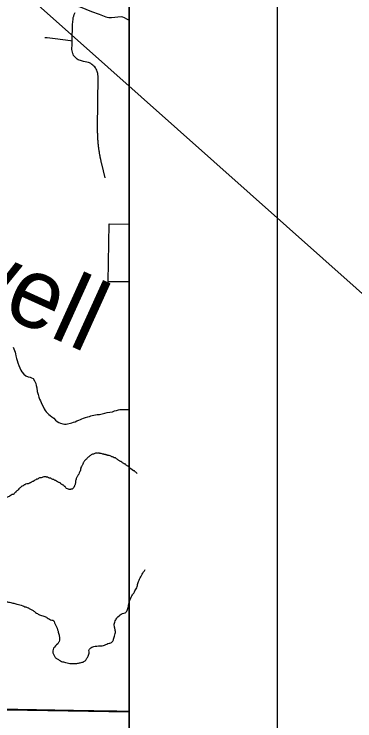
# Model space of a CAD drawing. Extents: x 2.4 to 73.1, y 4.5 to 25.6.
# Drawn here: x 48.6806 to 48.9112, y 21.5419 to 22.0203 of the extents above; entities that cross this region are included whole.
import ezdxf

# ---------------------------------------------------------------- set-up
doc = ezdxf.new("R2010")
doc.units = 0
for name, color, linetype in [('GM_X_City_Street', 7, 'Continuous'), ('GM_X_County_Road', 7, 'Continuous'), ('GM_X_Interchange_Ramps', 7, 'Continuous'), ('GM_X_Minor_Lake', 7, 'Continuous'), ('GM_X_Minor_River', 7, 'Continuous'), ('GM_X_Minor_River_Text', 7, 'Continuous'), ('GM_X_US_Shield', 7, 'Continuous'), ('SH_Cut_Line', 7, 'Continuous'), ('SH_Data', 7, 'Continuous'), ('SH_Text', 7, 'Continuous')]:
    doc.layers.add(name, color=color, linetype=linetype)

msp = doc.modelspace()

# ---------------------------------------------------------------- linework, layer by layer
at = {"layer": 'GM_X_City_Street'}
for points in [[(48.72453, 22.02551), (48.72525, 22.02523), (48.73306, 22.02214), (48.73821, 22.02018), (48.74263, 22.01851), (48.74358, 22.01826), (48.74466, 22.01805), (48.74555, 22.01793), (48.74645, 22.01798), (48.75296, 22.01861), (48.75401, 22.01851), (48.75499, 22.01809), (48.75662, 22.01707), (48.75705, 22.0168), (48.75751, 22.01662), (48.75797, 22.01655), (48.75853, 22.01662)], [(48.74227, 21.90945), (48.73988, 21.91903), (48.7398, 21.91935), (48.73972, 21.91968), (48.73964, 21.92001), (48.73957, 21.92034), (48.73949, 21.92067), (48.73942, 21.921), (48.73934, 21.92133), (48.73927, 21.92166), (48.7392, 21.92199), (48.73913, 21.92232), (48.73906, 21.92265), (48.739, 21.92298), (48.73893, 21.92331), (48.73887, 21.92364), (48.7388, 21.92397), (48.73874, 21.9243), (48.73868, 21.92464), (48.73862, 21.92497), (48.73856, 21.9253), (48.73851, 21.92563), (48.73845, 21.92597), (48.73839, 21.9263), (48.73834, 21.92663), (48.73829, 21.92697), (48.73824, 21.9273), (48.73819, 21.92763), (48.73814, 21.92797), (48.73809, 21.9283), (48.73804, 21.92864), (48.738, 21.92897), (48.73795, 21.92931), (48.73791, 21.92964), (48.73787, 21.92997), (48.73783, 21.93031), (48.73778, 21.93065), (48.73775, 21.93098), (48.73771, 21.93132), (48.73767, 21.93165), (48.73764, 21.93199), (48.7376, 21.93232), (48.73757, 21.93266), (48.73754, 21.93299), (48.73751, 21.93333), (48.73748, 21.93367), (48.73745, 21.934), (48.73743, 21.93434), (48.7374, 21.93467), (48.73737, 21.93501), (48.73735, 21.93535), (48.73733, 21.93568), (48.73731, 21.93602), (48.73729, 21.93636), (48.73727, 21.9367), (48.73726, 21.93703), (48.73724, 21.93737), (48.73723, 21.93771), (48.73721, 21.93805), (48.7372, 21.93838), (48.73719, 21.93872), (48.73718, 21.93906), (48.73717, 21.93939), (48.73716, 21.93973), (48.73715, 21.94007), (48.73715, 21.94041), (48.73714, 21.94075), (48.73714, 21.94108), (48.73714, 21.94142), (48.73714, 21.94176), (48.73714, 21.94209), (48.73714, 21.94243), (48.73715, 21.94277), (48.73715, 21.94311), (48.73716, 21.94345), (48.73744, 21.97761), (48.73727, 21.98002), (48.73693, 21.98146), (48.73662, 21.98225), (48.7362, 21.98305), (48.73568, 21.98382), (48.73517, 21.9845), (48.73466, 21.9851), (48.73392, 21.98578), (48.73325, 21.98629), (48.73248, 21.98681), (48.73163, 21.98723), (48.73086, 21.98753), (48.72759, 21.98831), (48.72544, 21.9889), (48.72464, 21.98914), (48.72395, 21.9894), (48.72323, 21.98987), (48.7226, 21.99048), (48.72145, 21.99166), (48.72092, 21.99238), (48.72058, 21.99307), (48.72028, 21.9937), (48.72002, 21.99462), (48.71986, 21.99532), (48.71977, 21.99623), (48.71983, 22.00001), (48.71989, 22.0023), (48.72016, 22.01337), (48.72027, 22.01497), (48.72049, 22.01681), (48.72069, 22.01791), (48.72099, 22.01899), (48.72137, 22.02013), (48.72192, 22.02136)], [(48.70139, 22.00451), (48.70292, 22.00438), (48.7084, 22.00371), (48.71888, 22.00242), (48.71989, 22.0023)]]:
    msp.add_lwpolyline(points, dxfattribs=at)
at = {"layer": 'GM_X_County_Road'}
for points in [[(48.65786, 21.51034), (48.65786, 21.5503), (48.75853, 21.54843), (48.75853, 21.83895), (48.74416, 21.83914), (48.74483, 21.87823), (48.75853, 21.87817), (48.75853, 23.57007), (48.70672, 23.57247), (48.70885, 23.6977), (48.75584, 23.69577), (48.75853, 23.81559)], [(48.65751, 21.55003), (48.65798, 21.55002), (48.67238, 21.54983), (48.68635, 21.54961), (48.71896, 21.54908), (48.75002, 21.54861), (48.75853, 21.54847)]]:
    msp.add_lwpolyline(points, dxfattribs=at)
at = {"layer": 'GM_X_Interchange_Ramps'}
msp.add_lwpolyline([(48.75853, 20.021), (48.75853, 22.75302), (48.60878, 22.78946), (48.48819, 22.77307), (48.3991, 22.75862), (48.33244, 22.73097), (48.28879, 22.6838), (48.2394, 22.62166), (48.18579, 22.55812), (48.1479, 22.50347), (48.11747, 22.46147), (48.09658, 22.45406), (48.06747, 22.44706), (48.00423, 22.44413), (47.96342, 22.44007), (47.90651, 22.43945), (47.86971, 22.45551)], dxfattribs=at)
at = {"layer": 'GM_X_Minor_Lake'}
for points in [[(48.76393, 21.70931), (48.76371, 21.70946), (48.76316, 21.71004), (48.7626, 21.71044), (48.76205, 21.71102), (48.76148, 21.71122), (48.75776, 21.71416), (48.7572, 21.71455), (48.75645, 21.71495), (48.7559, 21.71553), (48.75533, 21.71574), (48.75477, 21.71613), (48.75402, 21.71653), (48.7529, 21.71732), (48.75216, 21.71771), (48.75159, 21.71811), (48.75085, 21.7185), (48.75029, 21.71909), (48.74973, 21.71929), (48.74917, 21.71987), (48.74841, 21.71989), (48.74785, 21.72029), (48.74729, 21.72049), (48.74673, 21.72069), (48.74617, 21.72109), (48.74504, 21.72149), (48.74447, 21.72151), (48.74371, 21.72172), (48.74315, 21.72192), (48.7424, 21.72213), (48.74183, 21.72214), (48.74126, 21.72235), (48.74069, 21.72236), (48.73957, 21.72277), (48.739, 21.72278), (48.73843, 21.72298), (48.73786, 21.723), (48.7373, 21.7232), (48.73673, 21.72303), (48.73559, 21.72305), (48.73482, 21.72269), (48.73367, 21.72234), (48.73194, 21.72125), (48.73116, 21.7207), (48.7298, 21.7194), (48.72922, 21.71884), (48.72864, 21.71829), (48.72805, 21.71754), (48.72765, 21.7168), (48.72726, 21.71623), (48.72685, 21.71511), (48.72646, 21.71455), (48.72564, 21.71229), (48.72563, 21.71172), (48.72542, 21.71116), (48.72503, 21.7106), (48.72442, 21.7089), (48.72403, 21.70834), (48.72344, 21.7076), (48.72323, 21.70703), (48.72283, 21.70628), (48.72263, 21.70572), (48.72242, 21.70496), (48.72222, 21.7044), (48.72219, 21.70326), (48.72198, 21.70232), (48.72196, 21.70175), (48.72157, 21.70119), (48.72136, 21.70044), (48.72057, 21.69932), (48.7198, 21.69877), (48.71904, 21.69859), (48.71846, 21.69842), (48.7179, 21.69843), (48.71677, 21.69884), (48.71565, 21.69963), (48.7151, 21.7004), (48.71454, 21.70079), (48.71398, 21.70138), (48.71342, 21.70158), (48.71286, 21.70197), (48.7123, 21.70237)], [(48.7123, 21.70237), (48.71175, 21.70295), (48.71118, 21.70315), (48.71043, 21.70355), (48.70987, 21.70394), (48.70931, 21.70415), (48.70875, 21.70454), (48.708, 21.70475), (48.70744, 21.70514), (48.70631, 21.70555), (48.70575, 21.70594), (48.70518, 21.70615), (48.70462, 21.70616), (48.70405, 21.70636), (48.70349, 21.70676), (48.70292, 21.70677), (48.70236, 21.70697), (48.70065, 21.70702), (48.69836, 21.70631), (48.69779, 21.70633), (48.69701, 21.70578), (48.69587, 21.70543), (48.69355, 21.70396), (48.69298, 21.70379), (48.6924, 21.70342), (48.69144, 21.70288), (48.69087, 21.7027), (48.6901, 21.70234), (48.68838, 21.702), (48.6878, 21.70164), (48.68723, 21.70146), (48.68665, 21.70091), (48.6855, 21.70055), (48.6851, 21.69999), (48.68433, 21.69944), (48.68375, 21.69889), (48.68296, 21.69777), (48.682, 21.69722), (48.6818, 21.69666), (48.68102, 21.69611), (48.68043, 21.69536), (48.67929, 21.69501), (48.67794, 21.6941), (48.67717, 21.69374), (48.67487, 21.69303), (48.6743, 21.69305), (48.67354, 21.69269), (48.67277, 21.69251), (48.66991, 21.69164), (48.66933, 21.69127), (48.66856, 21.6911), (48.66799, 21.69073), (48.66721, 21.69018), (48.66664, 21.69001), (48.66606, 21.68945), (48.66529, 21.68909), (48.66471, 21.68873), (48.66393, 21.68798), (48.66335, 21.68743), (48.66277, 21.68706), (48.66219, 21.68651), (48.66161, 21.68614), (48.66102, 21.68559), (48.65987, 21.68486), (48.65872, 21.68432), (48.65795, 21.68415), (48.65454, 21.68423), (48.65283, 21.68427), (48.65227, 21.68447), (48.65018, 21.68453), (48.64717, 21.68536), (48.6466, 21.68537), (48.64546, 21.68559), (48.64453, 21.68599), (48.64264, 21.68642), (48.64132, 21.68683), (48.64075, 21.68684), (48.64, 21.68705), (48.6383, 21.68728), (48.63754, 21.68749), (48.63678, 21.68751), (48.63565, 21.68773), (48.6347, 21.68775), (48.63414, 21.68795), (48.633, 21.68817), (48.63243, 21.68819), (48.63168, 21.68839), (48.63036, 21.68862), (48.62979, 21.68863), (48.62866, 21.68885), (48.62809, 21.68886), (48.62733, 21.68907), (48.62676, 21.68909), (48.6262, 21.68929), (48.62526, 21.6895), (48.62431, 21.68952), (48.62374, 21.68973)], [(48.59048, 21.67276), (48.59032, 21.66657), (48.5899, 21.66525), (48.5889, 21.66319), (48.58809, 21.66131), (48.58729, 21.65981), (48.58667, 21.65811), (48.58643, 21.65622), (48.58615, 21.653), (48.58612, 21.65167), (48.58569, 21.64978), (48.5856, 21.64655), (48.58575, 21.64503), (48.58628, 21.64349), (48.58738, 21.64175), (48.58885, 21.64), (48.59181, 21.63688), (48.59349, 21.63532), (48.59439, 21.63377), (48.59544, 21.63032), (48.59559, 21.6288), (48.59632, 21.62726), (48.59685, 21.62573), (48.59755, 21.62362), (48.59826, 21.6217), (48.59955, 21.62014), (48.60085, 21.61897), (48.60272, 21.61778), (48.60422, 21.61698), (48.60573, 21.61637), (48.60742, 21.61575), (48.60949, 21.61494), (48.61157, 21.61431), (48.61346, 21.61407), (48.61479, 21.61384), (48.61631, 21.6138), (48.61839, 21.61356), (48.62124, 21.61348), (48.6241, 21.61359), (48.62715, 21.61389), (48.62906, 21.61403), (48.63116, 21.61436), (48.63382, 21.61447), (48.63554, 21.61481), (48.63707, 21.61496), (48.63974, 21.61527), (48.64222, 21.61577), (48.64643, 21.61661), (48.65122, 21.61781), (48.65448, 21.61905), (48.65832, 21.62028), (48.66158, 21.62133), (48.66406, 21.62165), (48.66616, 21.62197), (48.66921, 21.62208), (48.67131, 21.6224), (48.67283, 21.62255), (48.67549, 21.62248), (48.67682, 21.62225), (48.67833, 21.62202), (48.67984, 21.6216), (48.68249, 21.62096), (48.68645, 21.61972), (48.68795, 21.61911), (48.69003, 21.61848), (48.69171, 21.61748), (48.69359, 21.61648), (48.69508, 21.6153), (48.6977, 21.61371), (48.69921, 21.6131), (48.70072, 21.61268), (48.70297, 21.61167), (48.70616, 21.61007), (48.70748, 21.60965), (48.70802, 21.60831), (48.70892, 21.60638), (48.71034, 21.60254), (48.71103, 21.59986), (48.71134, 21.59738), (48.71111, 21.59568), (48.71011, 21.594), (48.70737, 21.59103), (48.70676, 21.58934), (48.70691, 21.58781), (48.70762, 21.58608), (48.70891, 21.58434), (48.71059, 21.58334), (48.71265, 21.58215), (48.71397, 21.58173), (48.71548, 21.58131), (48.71737, 21.58088), (48.71927, 21.58064), (48.72098, 21.58059), (48.72307, 21.58073), (48.72537, 21.58124), (48.72786, 21.58193), (48.72942, 21.58341)], [(48.72942, 21.58341), (48.73042, 21.58509), (48.73102, 21.58641), (48.73144, 21.58773), (48.73129, 21.58944), (48.73248, 21.59131), (48.73383, 21.59203), (48.73536, 21.59237), (48.7367, 21.59253), (48.73879, 21.59266), (48.74012, 21.59262), (48.74185, 21.59315), (48.74492, 21.59439), (48.74704, 21.59529), (48.74783, 21.5966), (48.74806, 21.59792), (48.74848, 21.59924), (48.74909, 21.60093), (48.74913, 21.60226), (48.74897, 21.6036), (48.74846, 21.6057), (48.74831, 21.60742), (48.74873, 21.60874), (48.74934, 21.61024), (48.75091, 21.61229), (48.75401, 21.61449), (48.75574, 21.61501), (48.75711, 21.61649), (48.75753, 21.618), (48.75794, 21.61932), (48.75818, 21.62103), (48.7588, 21.62291), (48.75921, 21.62423), (48.75982, 21.62554), (48.76101, 21.6276), (48.76201, 21.62909), (48.76281, 21.63059), (48.7636, 21.6319), (48.76403, 21.6336), (48.76486, 21.63624), (48.76547, 21.63774), (48.76934, 21.6443)]]:
    msp.add_spline(points, degree=3, dxfattribs=at)
at = {"layer": 'GM_X_Minor_River'}
for points in [[(48.67996, 21.79483), (48.68139, 21.79138), (48.68155, 21.79023), (48.6819, 21.78889), (48.68224, 21.78718), (48.68277, 21.78583), (48.68311, 21.78412), (48.68383, 21.78239), (48.68455, 21.78085), (48.68527, 21.77931), (48.68581, 21.77816), (48.6871, 21.77661), (48.68859, 21.77543), (48.69009, 21.77482), (48.69141, 21.77441), (48.69235, 21.77401), (48.69348, 21.7736), (48.69439, 21.77206), (48.69494, 21.77109), (48.69529, 21.77013), (48.69564, 21.7688), (48.69598, 21.76727), (48.6963, 21.76479), (48.69682, 21.76288), (48.69734, 21.76097), (48.69788, 21.75962), (48.69842, 21.75847), (48.69896, 21.75732), (48.69968, 21.75578), (48.7004, 21.75424), (48.70095, 21.75309), (48.70168, 21.75193), (48.70222, 21.75097), (48.70315, 21.75019), (48.70408, 21.74921), (48.70501, 21.74862), (48.70613, 21.74764), (48.70743, 21.74666), (48.70873, 21.74549), (48.70985, 21.74451), (48.71097, 21.74391), (48.71191, 21.74332)], [(48.71191, 21.74332), (48.71361, 21.74289), (48.71474, 21.74268), (48.71588, 21.74265), (48.7197, 21.7435), (48.72085, 21.74404), (48.722, 21.74439), (48.72315, 21.74493), (48.72431, 21.74547), (48.72545, 21.74582), (48.72642, 21.74637), (48.72757, 21.74672), (48.72891, 21.74725), (48.73044, 21.74759), (48.73158, 21.74795), (48.73254, 21.7483), (48.7335, 21.74866), (48.73446, 21.74882), (48.73579, 21.74898), (48.73693, 21.74914), (48.73846, 21.74929), (48.74017, 21.74963), (48.7419, 21.75015), (48.74362, 21.75049), (48.74533, 21.75083), (48.74724, 21.75116), (48.74858, 21.75169), (48.74992, 21.75204), (48.75126, 21.75239), (48.75221, 21.75255), (48.75335, 21.75252), (48.75449, 21.75268), (48.75563, 21.75265), (48.75734, 21.75261), (48.75848, 21.75258), (48.75853, 21.75257)]]:
    msp.add_lwpolyline(points, dxfattribs=at)
at = {"layer": 'GM_X_US_Shield'}
for points in [[(48.75853, 21.54788), (48.75853, 22.05143), (48.5925, 22.05433), (48.57937, 21.55093)], [(48.75853, 21.02334), (48.75853, 21.54788), (48.57937, 21.55093), (48.56812, 21.03025)]]:
    msp.add_lwpolyline(points, close=True, dxfattribs=at)
at = {"layer": 'SH_Cut_Line'}
msp.add_lwpolyline([(48.75853, 20.021), (48.75853, 24.90511), (41.95853, 24.90511)], dxfattribs=at)
at = {"layer": 'SH_Data'}
for p, q in [((48.85853, 25.00511), (48.85853, 18.00511)), ((48.75853, 24.90511), (48.75853, 18.10511))]:
    msp.add_line(p, q, dxfattribs=at)
at = {"layer": 'SH_Text'}
msp.add_lwpolyline([(48.98583, 22.0812), (47.89355, 22.74171), (48.98583, 21.76911)], close=True, dxfattribs=at)

# ---------------------------------------------------------------- texts
at = {"layer": 'GM_X_Minor_River_Text'}
msp.add_text('Powell', height=0.047373, rotation=335.6205, dxfattribs=at).set_placement((48.55916, 21.86784))

doc.saveas('drawing.dxf')
